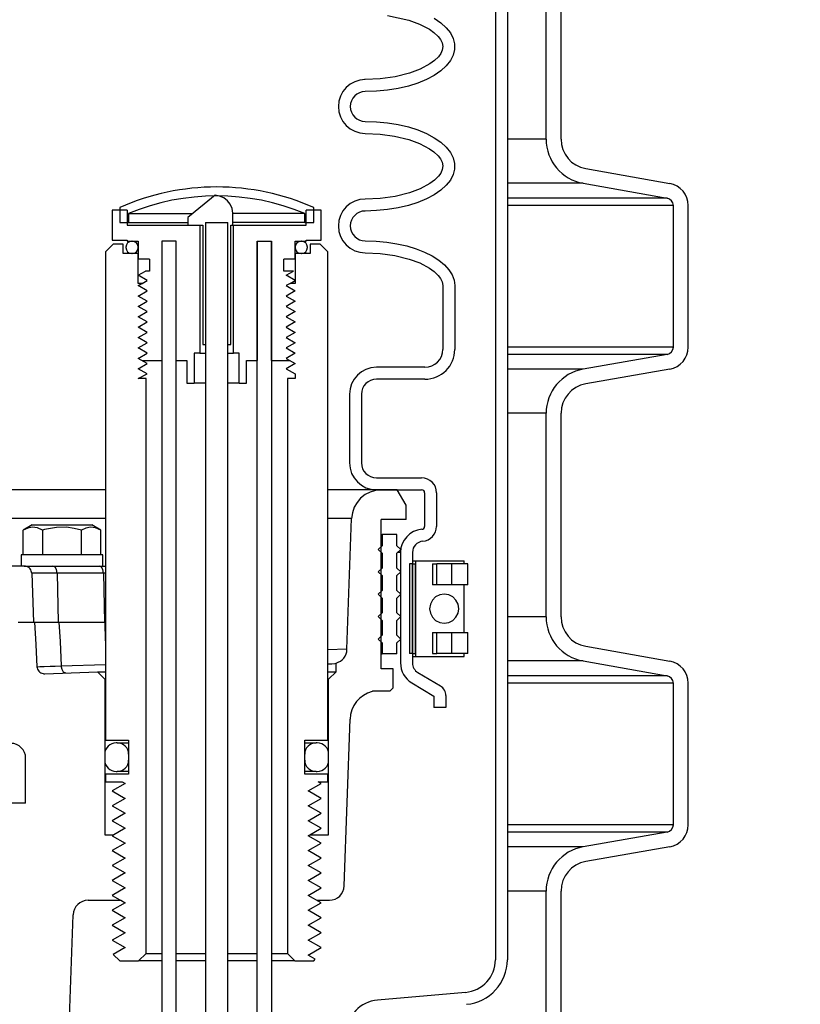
# Model space of a CAD drawing. Extents: x -285 to 5863, y 308 to 3178.
# Tile 359 of 622: x 1797.81 to 1804.34, y 969.51 to 977.75. Entities that reach past the tile are written whole.
import ezdxf

# ---------------------------------------------------------------- set-up
doc = ezdxf.new("R2010")
doc.units = 0
doc.header["$MEASUREMENT"] = 0
doc.header["$PDSIZE"] = 1
doc.layers.get('DEFPOINTS').update_dxf_attribs({"linetype": 'CONTINUOUS'})
doc.layers.add('DIM', color=3, linetype='CONTINUOUS')
doc.layers.add('SPILL-BUCKET', color=1, linetype='CONTINUOUS')
doc.styles.add('SIMPLEX', font='simplex')
doc.dimstyles.new('DIM64', dxfattribs={"dimscale": 64, "dimtxt": 0.09375, "dimasz": 0.09375, "dimexe": 0.0625, "dimexo": 0.0625, "dimgap": 0.046875, "dimtad": 1, "dimdec": 4, "dimzin": 3, "dimdsep": 46, "dimlunit": 4, "dimtxsty": 'SIMPLEX', "dimcen": 0, "dimclrd": 256, "dimclre": 256, "dimclrt": 256, "dimadec": 0, "dimazin": 0, "dimtfac": 1, "dimtdec": 4, "dimtmove": 0, "dimatfit": 3, "dimfxl": 1, "dimfrac": 2, "dimtolj": 1, "dimtzin": 0, "dimarcsym": 0})

# ---------------------------------------------------------------- blocks, each defined once
blk = doc.blocks.new('*D13')
at = {"layer": 'DEFPOINTS', "color": 0, "transparency": 16777216}
for p in [(1368.5472, 978.296), (2031.7725, 978.0147), (1368.5472, 700.5233)]:
    blk.add_point(p, dxfattribs=at)
at = {"layer": 'DIM', "lineweight": -2, "transparency": 16777216}
for p, q in [((1368.5472, 974.296), (1368.5472, 696.5233)), ((2031.7725, 974.0147), (2031.7725, 696.5233)), ((2025.7725, 700.5233), (1374.5472, 700.5233))]:
    blk.add_line(p, q, dxfattribs=at)
at = {"layer": 'DIM', "transparency": 16777216}
for points in [[(1374.5472, 701.5233), (1374.5472, 699.5233), (1368.5472, 700.5233)], [(2025.7725, 701.5233), (2025.7725, 699.5233), (2031.7725, 700.5233)]]:
    blk.add_solid(points, dxfattribs=at)
at = {"layer": 'DIM', "transparency": 16777216, "insert": (1700.1599, 708.0947), "char_height": 6, "attachment_point": 5, "style": 'SIMPLEX'}
blk.add_mtext('\\A1;55\'-3 1/4" (F.V. TANK SLAB)', dxfattribs=at)

msp = doc.modelspace()

# ---------------------------------------------------------------- linework, layer by layer
at = {"layer": 'SPILL-BUCKET', "color": 1, "linetype": 'Continuous'}
for p, q in [((1801.79171, 984.08254), (1801.79171, 969.88498)), ((1801.89164, 984.08254), (1801.89164, 969.88498)), ((1802.21579, 976.75085), (1802.21579, 978.45434)), ((1802.34071, 976.75085), (1802.34071, 978.45434)), ((1800.88724, 977.78678), (1801.0678, 977.74698)), ((1801.27929, 977.763), (1801.33462, 977.72493)), ((1801.0678, 977.74698), (1801.1557, 977.71453)), ((1801.1557, 977.71453), (1801.23863, 977.67062)), ((1801.33462, 977.72493), (1801.37996, 977.68369)), ((1801.37996, 977.68369), (1801.41461, 977.63993)), ((1801.23863, 977.67062), (1801.27695, 977.64314)), ((1801.27695, 977.64314), (1801.31122, 977.61082)), ((1801.31122, 977.61082), (1801.3307, 977.58568)), ((1801.41461, 977.63993), (1801.43801, 977.59435)), ((1801.43801, 977.59435), (1801.44981, 977.54766)), ((1801.3307, 977.58568), (1801.34513, 977.55746)), ((1801.34513, 977.55746), (1801.35131, 977.52692)), ((1801.35131, 977.52692), (1801.34688, 977.49615)), ((1801.44981, 977.54766), (1801.44981, 977.5006)), ((1801.31474, 977.44146), (1801.28098, 977.4084)), ((1801.33365, 977.46735), (1801.31474, 977.44146)), ((1801.34688, 977.49615), (1801.33365, 977.46735)), ((1801.43801, 977.45391), (1801.41461, 977.40833)), ((1801.44981, 977.5006), (1801.43801, 977.45391)), ((1801.24294, 977.38043), (1801.16021, 977.33566)), ((1801.28098, 977.4084), (1801.24294, 977.38043)), ((1801.37996, 977.36457), (1801.33462, 977.32333)), ((1801.41461, 977.40833), (1801.37996, 977.36457)), ((1800.95098, 977.27203), (1800.82716, 977.25475)), ((1801.07224, 977.30268), (1800.95098, 977.27203)), ((1801.16021, 977.33566), (1801.07224, 977.30268)), ((1801.27929, 977.28526), (1801.21486, 977.25096)), ((1801.33462, 977.32333), (1801.27929, 977.28526)), ((1800.7018, 977.24932), (1800.69582, 977.24932)), ((1800.82716, 977.25475), (1800.7018, 977.24932)), ((1801.06287, 977.19574), (1800.97771, 977.1757)), ((1801.14234, 977.22096), (1801.06287, 977.19574)), ((1801.21486, 977.25096), (1801.14234, 977.22096)), ((1800.79574, 977.15234), (1800.7018, 977.14939)), ((1800.88819, 977.16116), (1800.79574, 977.15234)), ((1800.97771, 977.1757), (1800.88819, 977.16116)), ((1800.7018, 976.89956), (1800.79574, 976.8966)), ((1800.79574, 976.8966), (1800.88819, 976.88779)), ((1800.88819, 976.88779), (1800.97771, 976.87324)), ((1800.97771, 976.87324), (1801.06287, 976.8532)), ((1801.06287, 976.8532), (1801.14234, 976.82799)), ((1800.7018, 976.79963), (1800.82593, 976.79434)), ((1800.82593, 976.79434), (1800.94801, 976.77751)), ((1800.94801, 976.77751), (1801.0678, 976.74766)), ((1801.14234, 976.82799), (1801.21486, 976.79799)), ((1801.21486, 976.79799), (1801.27929, 976.76369)), ((1801.0678, 976.74766), (1801.1557, 976.71522)), ((1801.1557, 976.71522), (1801.23863, 976.6713)), ((1801.27929, 976.76369), (1801.33462, 976.72561)), ((1801.33462, 976.72561), (1801.37996, 976.68437)), ((1801.37996, 976.68437), (1801.41461, 976.64062)), ((1801.23863, 976.6713), (1801.27695, 976.64383)), ((1801.27695, 976.64383), (1801.31122, 976.6115)), ((1801.31122, 976.6115), (1801.3307, 976.58637)), ((1801.41461, 976.64062), (1801.43801, 976.59504)), ((1801.3307, 976.58637), (1801.34513, 976.55814)), ((1801.34513, 976.55814), (1801.35131, 976.52761)), ((1801.35131, 976.52761), (1801.34688, 976.49684)), ((1801.43801, 976.59504), (1801.44981, 976.54835)), ((1801.44981, 976.54835), (1801.44981, 976.50129)), ((1801.31474, 976.44214), (1801.28098, 976.40908)), ((1801.33365, 976.46804), (1801.31474, 976.44214)), ((1801.34688, 976.49684), (1801.33365, 976.46804)), ((1801.43801, 976.4546), (1801.41461, 976.40901)), ((1801.44981, 976.50129), (1801.43801, 976.4546)), ((1802.54715, 976.50482), (1803.25077, 976.38075)), ((1801.24294, 976.38112), (1801.16021, 976.33635)), ((1801.28098, 976.40908), (1801.24294, 976.38112)), ((1801.37996, 976.36526), (1801.33462, 976.32402)), ((1801.41461, 976.40901), (1801.37996, 976.36526)), ((1802.52546, 976.3818), (1803.22908, 976.25773)), ((1799.44506, 976.28136), (1799.21733, 976.09476)), ((1799.48303, 976.27458), (1799.44506, 976.28136)), ((1799.51849, 976.25963), (1799.48303, 976.27458)), ((1800.95098, 976.27272), (1800.82716, 976.25543)), ((1801.07224, 976.30336), (1800.95098, 976.27272)), ((1801.16021, 976.33635), (1801.07224, 976.30336)), ((1801.27929, 976.28594), (1801.21486, 976.25164)), ((1801.33462, 976.32402), (1801.27929, 976.28594)), ((1799.54903, 976.23654), (1799.51849, 976.25963)), ((1799.57242, 976.20605), (1799.54903, 976.23654)), ((1799.58727, 976.17049), (1799.57242, 976.20605)), ((1800.82716, 976.25543), (1800.7018, 976.25)), ((1801.06287, 976.19642), (1800.97771, 976.17639)), ((1801.14234, 976.22164), (1801.06287, 976.19642)), ((1801.21486, 976.25164), (1801.14234, 976.22164)), ((1803.28069, 975.0117), (1803.28069, 976.19623)), ((1803.40561, 975.0117), (1803.40561, 976.19623)), ((1798.70881, 976.15722), (1798.5839, 976.15722)), ((1798.5839, 976.15722), (1798.5839, 975.90739)), ((1798.70881, 976.15722), (1798.70881, 976.0323)), ((1799.59247, 976.13223), (1799.58727, 976.17049)), ((1799.59247, 976.0323), (1799.59247, 976.13223)), ((1800.3327, 976.15722), (1800.20779, 976.15722)), ((1800.20779, 976.0323), (1800.20779, 976.15722)), ((1800.3327, 975.90739), (1800.3327, 976.15722)), ((1800.79574, 976.15303), (1800.7018, 976.15007)), ((1800.88819, 976.16184), (1800.79574, 976.15303)), ((1800.97771, 976.17639), (1800.88819, 976.16184)), ((1798.70881, 976.0323), (1799.31775, 976.0323)), ((1799.21733, 976.09476), (1799.21733, 976.0323)), ((1799.21733, 976.0323), (1799.34119, 976.0323)), ((1799.31775, 976.0323), (1799.31775, 974.96054)), ((1799.34119, 976.0323), (1799.34119, 975.03299)), ((1799.36523, 976.05443), (1799.36523, 975.03299)), ((1799.5526, 975.03299), (1799.5526, 976.05443)), ((1799.57541, 976.0323), (1799.59247, 976.0323)), ((1799.57541, 975.03299), (1799.57541, 976.0323)), ((1799.59886, 974.96054), (1799.59886, 976.0323)), ((1799.59886, 976.0323), (1800.20779, 976.0323)), ((1798.5839, 975.90739), (1798.70881, 975.90739)), ((1798.70881, 975.90739), (1798.70881, 975.8974)), ((1798.70881, 975.8974), (1798.80125, 975.8974)), ((1798.80125, 975.8974), (1798.80125, 975.7475)), ((1798.99862, 975.8974), (1798.99862, 974.89808)), ((1799.11854, 975.8974), (1798.99862, 975.8974)), ((1799.11854, 975.8974), (1798.99862, 975.8974)), ((1798.99862, 975.8974), (1798.99862, 964.59012)), ((1799.11854, 964.59012), (1799.11854, 975.8974)), ((1799.11854, 974.89808), (1799.11854, 975.8974)), ((1799.79807, 964.59012), (1799.79807, 975.8974)), ((1799.79807, 975.8974), (1799.79807, 974.89808)), ((1799.79807, 975.8974), (1799.91799, 975.8974)), ((1799.91799, 975.8974), (1799.91799, 964.59012)), ((1799.91799, 974.89808), (1799.91799, 975.8974)), ((1800.11535, 975.7475), (1800.11535, 975.8974)), ((1800.11535, 975.8974), (1800.20779, 975.8974)), ((1800.20779, 975.90739), (1800.3327, 975.90739)), ((1800.20779, 975.8974), (1800.20779, 975.90739)), ((1800.7018, 975.90024), (1800.79214, 975.89751)), ((1800.79214, 975.89751), (1800.88117, 975.88935)), ((1800.88117, 975.88935), (1800.96757, 975.87589)), ((1800.96757, 975.87589), (1801.05011, 975.85732)), ((1800.7018, 975.80031), (1800.82637, 975.79499)), ((1800.82637, 975.79499), (1800.9489, 975.77803)), ((1800.9489, 975.77803), (1801.0691, 975.74794)), ((1801.05011, 975.85732), (1801.12756, 975.83391)), ((1801.12756, 975.83391), (1801.19881, 975.806)), ((1801.19881, 975.806), (1801.2628, 975.774)), ((1798.89619, 975.7475), (1798.80125, 975.7475)), ((1798.89619, 975.7475), (1798.89619, 975.64757)), ((1800.02042, 975.64757), (1800.02042, 975.7475)), ((1800.11535, 975.7475), (1800.02042, 975.7475)), ((1801.0691, 975.74794), (1801.15745, 975.71512)), ((1801.15745, 975.71512), (1801.2408, 975.67059)), ((1801.2628, 975.774), (1801.31862, 975.73838)), ((1801.31862, 975.73838), (1801.36544, 975.69965)), ((1801.36544, 975.69965), (1801.40259, 975.65838)), ((1798.80125, 975.61259), (1798.86183, 975.64757)), ((1798.87654, 975.56912), (1798.80125, 975.61259)), ((1798.89619, 975.64757), (1798.86183, 975.64757)), ((1800.10064, 975.64757), (1800.02042, 975.64757)), ((1800.04006, 975.61259), (1800.10064, 975.64757)), ((1800.11535, 975.56912), (1800.04006, 975.61259)), ((1801.2408, 975.67059), (1801.27881, 975.64304)), ((1801.27881, 975.64304), (1801.31266, 975.61057)), ((1801.40259, 975.65838), (1801.42951, 975.61518)), ((1801.42951, 975.61518), (1801.44583, 975.57067)), ((1798.83414, 975.54463), (1798.87654, 975.56912)), ((1800.07295, 975.54463), (1800.11535, 975.56912)), ((1801.31266, 975.61057), (1801.33196, 975.58516)), ((1801.33196, 975.58516), (1801.34596, 975.55663)), ((1801.34596, 975.55663), (1801.35136, 975.5255)), ((1801.44583, 975.57067), (1801.45129, 975.5255)), ((1801.35136, 975.5255), (1801.35136, 974.99219)), ((1801.45129, 975.5255), (1801.45129, 974.99219)), ((1799.27093, 974.96054), (1799.27093, 974.71071)), ((1799.31775, 974.96054), (1799.27093, 974.96054)), ((1799.31775, 974.96054), (1799.33016, 974.96054)), ((1799.33016, 974.96054), (1799.36519, 974.96054)), ((1799.34119, 975.03299), (1799.36523, 975.03299)), ((1799.5526, 975.03299), (1799.57541, 975.03299)), ((1799.55267, 974.96054), (1799.58679, 974.96054)), ((1799.58679, 974.96054), (1799.59886, 974.96054)), ((1799.64567, 974.96054), (1799.59886, 974.96054)), ((1799.64567, 974.71071), (1799.64567, 974.96054)), ((1798.83414, 974.89808), (1798.99862, 974.89808)), ((1799.11854, 974.89808), (1799.20847, 974.89808)), ((1799.20847, 974.89808), (1799.20847, 974.71071)), ((1799.70813, 974.89808), (1799.79807, 974.89808)), ((1799.70813, 974.71071), (1799.70813, 974.89808)), ((1799.91799, 974.89808), (1800.07294, 974.89808)), ((1803.22908, 974.95019), (1802.52546, 974.82612)), ((1801.20146, 974.84229), (1800.79489, 974.84229)), ((1803.25077, 974.82717), (1802.54715, 974.70311)), ((1799.20847, 974.71071), (1799.27093, 974.71071)), ((1799.27736, 974.71071), (1799.27093, 974.71071)), ((1799.29621, 974.71071), (1799.27736, 974.71071)), ((1799.32618, 974.71071), (1799.29621, 974.71071)), ((1799.36523, 974.71071), (1799.32618, 974.71071)), ((1799.59118, 974.71071), (1799.55262, 974.71071)), ((1799.62075, 974.71071), (1799.59118, 974.71071)), ((1799.63934, 974.71071), (1799.62075, 974.71071)), ((1799.64567, 974.71071), (1799.63934, 974.71071)), ((1799.64567, 974.71071), (1799.70813, 974.71071)), ((1801.20146, 974.74236), (1800.79489, 974.74236)), ((1800.57004, 974.61744), (1800.57004, 974.04209)), ((1800.66997, 974.61744), (1800.66997, 974.04209)), ((1802.21579, 972.75358), (1802.21579, 974.45707)), ((1802.34071, 972.75358), (1802.34071, 974.45707)), ((1800.79489, 973.91717), (1801.174, 973.91717)), ((1800.79489, 973.81724), (1801.174, 973.81724)), ((1801.19899, 973.79226), (1801.19899, 973.5112)), ((1801.29892, 973.79226), (1801.29892, 973.5112)), ((1800.99725, 973.29325), (1800.99725, 972.36842)), ((1801.09718, 973.29325), (1801.09718, 972.36842)), ((1801.09718, 973.1971), (1801.0722, 973.1971)), ((1801.0722, 973.1971), (1801.0722, 972.44761)), ((1801.09718, 973.22208), (1801.10991, 973.22208)), ((1801.09718, 973.1971), (1801.09718, 972.44761)), ((1801.09718, 972.44761), (1801.09718, 973.1971)), ((1801.09718, 973.1971), (1801.12217, 973.1971)), ((1801.10991, 973.22208), (1801.123, 973.22208)), ((1801.12258, 973.1971), (1801.12217, 973.1971)), ((1801.12217, 972.44761), (1801.12217, 973.1971)), ((1801.12302, 973.1971), (1801.12258, 973.1971)), ((1801.12301, 973.22208), (1801.12301, 972.42263)), ((1801.12301, 973.22208), (1801.12891, 973.22208)), ((1801.12891, 973.22208), (1801.14626, 973.22208)), ((1801.14626, 973.22208), (1801.17406, 973.22208)), ((1801.17406, 973.22208), (1801.21069, 973.22208)), ((1801.21069, 973.22208), (1801.25402, 973.22208)), ((1801.25402, 973.22208), (1801.30153, 973.22208)), ((1801.26443, 973.1971), (1801.3008, 973.1971)), ((1801.26443, 973.1971), (1801.26443, 973.02222)), ((1801.3008, 973.02222), (1801.3008, 973.1971)), ((1801.35867, 973.1971), (1801.3008, 973.1971)), ((1801.30153, 973.22208), (1801.35047, 973.22208)), ((1801.35047, 973.22208), (1801.39798, 973.22208)), ((1801.42264, 973.1971), (1801.35867, 973.1971)), ((1801.39798, 973.22208), (1801.44131, 973.22208)), ((1801.46907, 973.1971), (1801.42264, 973.1971)), ((1801.42264, 973.1971), (1801.42264, 973.02222)), ((1801.44131, 973.22208), (1801.47794, 973.22208)), ((1801.50798, 973.1971), (1801.46907, 973.1971)), ((1801.47794, 973.22208), (1801.50573, 973.22208)), ((1801.50573, 973.22208), (1801.52309, 973.22208)), ((1801.53733, 973.1971), (1801.50798, 973.1971)), ((1801.52309, 973.22208), (1801.52899, 973.22208)), ((1801.53483, 973.1971), (1801.52898, 973.1971)), ((1801.52899, 973.1971), (1801.52899, 973.22208)), ((1801.53679, 973.1971), (1801.53483, 973.1971)), ((1801.55558, 973.1971), (1801.53733, 973.1971)), ((1801.56178, 973.1971), (1801.55558, 973.1971)), ((1801.56178, 973.02222), (1801.56178, 973.1971)), ((1801.12259, 973.02222), (1801.12217, 973.02222)), ((1801.12302, 973.02222), (1801.12259, 973.02222)), ((1801.3008, 973.02222), (1801.26443, 973.02222)), ((1801.35868, 973.02222), (1801.3008, 973.02222)), ((1801.42264, 973.02222), (1801.35868, 973.02222)), ((1801.46907, 973.02222), (1801.42264, 973.02222)), ((1801.50798, 973.02222), (1801.46907, 973.02222)), ((1801.53733, 973.02222), (1801.50798, 973.02222)), ((1801.53483, 973.02222), (1801.52899, 973.02222)), ((1801.52899, 972.62249), (1801.52899, 973.02221)), ((1801.53679, 973.02222), (1801.53483, 973.02222)), ((1801.55558, 973.02222), (1801.53733, 973.02222)), ((1801.56178, 973.02222), (1801.55558, 973.02222)), ((1801.12225, 972.91407), (1801.123, 972.91498)), ((1801.12217, 972.62249), (1801.12259, 972.62249)), ((1801.12259, 972.62249), (1801.12302, 972.62249)), ((1801.26443, 972.62249), (1801.26443, 972.44761)), ((1801.26443, 972.62249), (1801.3008, 972.62249)), ((1801.3008, 972.44761), (1801.3008, 972.62249)), ((1801.3008, 972.62249), (1801.35868, 972.62249)), ((1801.35868, 972.62249), (1801.42264, 972.62249)), ((1801.42264, 972.62249), (1801.42264, 972.44761)), ((1801.42264, 972.62249), (1801.46907, 972.62249)), ((1801.46907, 972.62249), (1801.50798, 972.62249)), ((1801.50798, 972.62249), (1801.53733, 972.62249)), ((1801.52899, 972.62249), (1801.53483, 972.62249)), ((1801.53483, 972.62249), (1801.53679, 972.62249)), ((1801.53733, 972.62249), (1801.55558, 972.62249)), ((1801.55558, 972.62249), (1801.56178, 972.62249)), ((1801.56178, 972.44761), (1801.56178, 972.62249)), ((1802.54715, 972.50755), (1803.25077, 972.38348)), ((1801.09718, 972.44761), (1801.0722, 972.44761)), ((1801.09718, 972.44761), (1801.12217, 972.44761)), ((1801.09718, 972.42263), (1801.10991, 972.42263)), ((1801.10991, 972.42263), (1801.123, 972.42263)), ((1801.12258, 972.44761), (1801.12217, 972.44761)), ((1801.12302, 972.44761), (1801.12258, 972.44761)), ((1801.12301, 972.42263), (1801.12891, 972.42263)), ((1801.12891, 972.42263), (1801.14626, 972.42263)), ((1801.14626, 972.42263), (1801.17406, 972.42263)), ((1801.17406, 972.42263), (1801.21069, 972.42263)), ((1801.21069, 972.42263), (1801.25402, 972.42263)), ((1801.25402, 972.42263), (1801.30153, 972.42263)), ((1801.26443, 972.44761), (1801.3008, 972.44761)), ((1801.35867, 972.44761), (1801.3008, 972.44761)), ((1801.30153, 972.42263), (1801.35047, 972.42263)), ((1801.35047, 972.42263), (1801.39798, 972.42263)), ((1801.42264, 972.44761), (1801.35867, 972.44761)), ((1801.39798, 972.42263), (1801.44131, 972.42263)), ((1801.46907, 972.44761), (1801.42264, 972.44761)), ((1801.44131, 972.42263), (1801.47794, 972.42263)), ((1801.50798, 972.44761), (1801.46907, 972.44761)), ((1801.47794, 972.42263), (1801.50573, 972.42263)), ((1801.50573, 972.42263), (1801.52309, 972.42263)), ((1801.53733, 972.44761), (1801.50798, 972.44761)), ((1801.52309, 972.42263), (1801.52899, 972.42263)), ((1801.53483, 972.44761), (1801.52898, 972.44761)), ((1801.52899, 972.42263), (1801.52899, 972.44761)), ((1801.53679, 972.44761), (1801.53483, 972.44761)), ((1801.55558, 972.44761), (1801.53733, 972.44761)), ((1801.56178, 972.44761), (1801.55558, 972.44761)), ((1802.52546, 972.38453), (1803.22908, 972.26047)), ((1801.14288, 972.28796), (1801.3313, 972.17556)), ((1801.09168, 972.20214), (1801.27706, 972.09156)), ((1803.28069, 971.01443), (1803.28069, 972.19896)), ((1803.40561, 971.01443), (1803.40561, 972.19896)), ((1801.27706, 972.09156), (1801.27706, 971.9948)), ((1801.37699, 972.0951), (1801.37699, 971.9948)), ((1801.37699, 971.9948), (1801.27706, 971.9948)), ((1800.1953, 971.69926), (1800.25438, 971.69926)), ((1800.25438, 971.69926), (1800.28122, 971.69926)), ((1800.25436, 971.45943), (1800.1953, 971.45943)), ((1800.28122, 971.45943), (1800.25436, 971.45943)), ((1798.52144, 970.93038), (1798.59703, 970.93038)), ((1800.23766, 970.93038), (1800.39516, 970.93038)), ((1803.22908, 970.95292), (1802.52546, 970.82886)), ((1803.25077, 970.82991), (1802.54715, 970.70584)), ((1802.21579, 969.25598), (1802.21579, 970.45981)), ((1802.34071, 969.25598), (1802.34071, 970.45981)), ((1798.38213, 970.38209), (1798.65135, 970.38209)), ((1798.655, 970.38209), (1798.69208, 970.36068)), ((1798.14372, 967.00939), (1798.25729, 970.26153)), ((1801.54085, 969.61121), (1800.80482, 969.54682))]:
    msp.add_line(p, q, dxfattribs=at)
at = {"layer": 'SPILL-BUCKET', "color": 7}
for p, q in [((1802.21579, 976.75085), (1801.89164, 976.75085)), ((1802.52546, 976.3818), (1801.89164, 976.3818)), ((1803.22908, 976.25774), (1801.89164, 976.25774)), ((1803.28069, 976.19623), (1801.89164, 976.19623)), ((1798.72131, 976.12939), (1799.25959, 976.12939)), ((1800.1953, 976.12939), (1799.59247, 976.12939)), ((1798.72131, 976.05444), (1799.21733, 976.05444)), ((1800.1953, 976.05444), (1799.59247, 976.05444)), ((1803.28069, 975.0117), (1801.89164, 975.0117)), ((1803.22908, 974.95019), (1801.89164, 974.95019)), ((1802.52546, 974.82612), (1801.89164, 974.82612)), ((1802.21579, 974.45707), (1801.89164, 974.45707)), ((1800.837, 973.81724), (1800.38767, 973.81724)), ((1800.58732, 973.57613), (1800.38767, 973.57613)), ((1797.92934, 973.11856), (1797.90978, 973.11856)), ((1797.9615, 973.11856), (1797.92934, 973.11856)), ((1798.00544, 973.11856), (1797.9615, 973.11856)), ((1798.06003, 973.11856), (1798.00544, 973.11856)), ((1798.12387, 973.11856), (1798.06003, 973.11856)), ((1798.51138, 973.11856), (1798.12387, 973.11856)), ((1798.52022, 973.11856), (1798.51138, 973.11856)), ((1798.52895, 973.11856), (1798.52022, 973.11856)), ((1802.21579, 972.75358), (1801.89164, 972.75358)), ((1800.54913, 972.48242), (1800.38767, 972.47691)), ((1797.95397, 972.33666), (1797.95544, 972.32639)), ((1797.9542, 972.33667), (1797.95445, 972.33667)), ((1797.95445, 972.33667), (1797.97805, 972.33726)), ((1797.97805, 972.33726), (1798.01404, 972.33833)), ((1798.01404, 972.33833), (1798.06346, 972.33992)), ((1798.06346, 972.33992), (1798.10733, 972.34139)), ((1798.10733, 972.34139), (1798.15746, 972.3431)), ((1798.15746, 972.3431), (1798.52893, 972.35607)), ((1802.52546, 972.38453), (1801.89164, 972.38453)), ((1803.22908, 972.26047), (1801.89164, 972.26047)), ((1803.28069, 972.19896), (1801.89164, 972.19896)), ((1803.28069, 971.01443), (1801.89164, 971.01443)), ((1803.22908, 970.95292), (1801.89164, 970.95292)), ((1802.52546, 970.82886), (1801.89164, 970.82886)), ((1802.21579, 970.45981), (1801.89164, 970.45981))]:
    msp.add_line(p, q, dxfattribs=at)
at = {"layer": 'SPILL-BUCKET', "color": 7, "linetype": 'Continuous'}
for p, q in [((1798.64636, 976.17875), (1798.64636, 976.05444)), ((1798.72131, 976.12939), (1798.72131, 976.05444)), ((1800.1953, 976.05444), (1800.1953, 976.12939)), ((1800.27025, 976.05444), (1800.27025, 976.17875)), ((1798.64636, 976.05444), (1798.72131, 976.05444)), ((1800.1953, 976.05444), (1800.27025, 976.05444)), ((1798.52593, 973.81724), (1797.36127, 973.81724)), ((1798.52593, 973.57613), (1797.36127, 973.57613)), ((1800.83388, 973.4425), (1800.84024, 973.4425)), ((1800.84024, 973.4425), (1800.84236, 973.4425)), ((1800.96727, 973.4425), (1800.84236, 973.4425)), ((1800.84236, 973.4425), (1800.84236, 973.34881)), ((1800.96727, 973.34881), (1800.96727, 973.4425)), ((1800.84236, 973.34881), (1800.81113, 973.31758)), ((1800.81113, 973.31758), (1800.84236, 973.28635)), ((1800.83388, 973.34881), (1800.84024, 973.34881)), ((1800.84024, 973.34881), (1800.84236, 973.34881)), ((1800.9985, 973.31758), (1800.96727, 973.34881)), ((1800.96727, 973.28635), (1800.9985, 973.31758)), ((1800.83388, 973.28635), (1800.84024, 973.28635)), ((1800.84024, 973.28635), (1800.84236, 973.28635)), ((1800.84236, 973.28635), (1800.84236, 973.16144)), ((1800.96727, 973.16144), (1800.96727, 973.28635)), ((1800.99147, 973.29325), (1800.97414, 973.29325)), ((1800.99725, 973.29325), (1800.99147, 973.29325)), ((1800.84236, 973.16144), (1800.81113, 973.13021)), ((1800.83388, 973.16144), (1800.84024, 973.16144)), ((1800.84024, 973.16144), (1800.84236, 973.16144)), ((1800.9985, 973.13021), (1800.96727, 973.16144)), ((1800.81113, 973.13021), (1800.84236, 973.09898)), ((1800.83388, 973.09898), (1800.84024, 973.09898)), ((1800.84024, 973.09898), (1800.84236, 973.09898)), ((1800.84236, 973.09898), (1800.84236, 972.97407)), ((1800.96727, 973.09898), (1800.9985, 973.13021)), ((1800.96727, 972.97407), (1800.96727, 973.09898)), ((1800.84236, 972.97407), (1800.81113, 972.94284)), ((1800.81113, 972.94284), (1800.84236, 972.91161)), ((1800.83388, 972.97407), (1800.84024, 972.97407)), ((1800.83388, 972.91161), (1800.84024, 972.91161)), ((1800.84024, 972.97407), (1800.84236, 972.97407)), ((1800.84024, 972.91161), (1800.84236, 972.91161)), ((1800.84236, 972.91161), (1800.84236, 972.7867)), ((1800.9985, 972.94284), (1800.96727, 972.97407)), ((1800.96727, 972.91161), (1800.9985, 972.94284)), ((1800.96727, 972.7867), (1800.96727, 972.91161)), ((1801.29113, 972.92014), (1801.26415, 972.8934)), ((1801.32512, 972.93731), (1801.29113, 972.92014)), ((1801.3628, 972.94322), (1801.32512, 972.93731)), ((1801.40048, 972.93731), (1801.3628, 972.94322)), ((1801.43447, 972.92014), (1801.40048, 972.93731)), ((1801.46144, 972.8934), (1801.43447, 972.92014)), ((1801.24683, 972.8597), (1801.24086, 972.82235)), ((1801.24086, 972.82235), (1801.24683, 972.785)), ((1801.26415, 972.8934), (1801.24683, 972.8597)), ((1801.47876, 972.8597), (1801.46144, 972.8934)), ((1801.48473, 972.82235), (1801.47876, 972.8597)), ((1801.47876, 972.785), (1801.48473, 972.82235)), ((1800.84236, 972.7867), (1800.81113, 972.75547)), ((1800.81113, 972.75547), (1800.84236, 972.72424)), ((1800.83388, 972.7867), (1800.84024, 972.7867)), ((1800.84024, 972.7867), (1800.84236, 972.7867)), ((1800.9985, 972.75547), (1800.96727, 972.7867)), ((1800.96727, 972.72424), (1800.9985, 972.75547)), ((1801.24683, 972.785), (1801.26415, 972.75131)), ((1801.26415, 972.75131), (1801.29113, 972.72457)), ((1801.43447, 972.72457), (1801.46144, 972.75131)), ((1801.46144, 972.75131), (1801.47876, 972.785)), ((1800.83388, 972.72424), (1800.84024, 972.72424)), ((1800.84024, 972.72424), (1800.84236, 972.72424)), ((1800.84236, 972.72424), (1800.84236, 972.59932)), ((1800.96727, 972.59932), (1800.96727, 972.72424)), ((1801.29113, 972.72457), (1801.32512, 972.7074)), ((1801.32512, 972.7074), (1801.3628, 972.70148)), ((1801.33934, 972.70139), (1801.33968, 972.70156)), ((1801.3628, 972.70148), (1801.40048, 972.7074)), ((1801.40048, 972.7074), (1801.43447, 972.72457)), ((1800.84236, 972.59932), (1800.81113, 972.56809)), ((1800.81113, 972.56809), (1800.84236, 972.53687)), ((1800.83388, 972.59932), (1800.84024, 972.59932)), ((1800.84024, 972.59932), (1800.84236, 972.59932)), ((1800.9985, 972.56809), (1800.96727, 972.59932)), ((1800.96727, 972.53687), (1800.9985, 972.56809)), ((1800.83388, 972.53687), (1800.84024, 972.53687)), ((1800.84024, 972.53687), (1800.84236, 972.53687)), ((1800.84236, 972.53687), (1800.84236, 972.44318)), ((1800.96727, 972.44318), (1800.96727, 972.53687)), ((1800.83388, 972.44318), (1800.84024, 972.44318)), ((1800.84024, 972.44318), (1800.84236, 972.44318)), ((1800.96727, 972.44318), (1800.84236, 972.44318)), ((1800.3877, 972.29476), (1800.42634, 972.29476)), ((1800.42634, 972.29476), (1800.44977, 972.29476)), ((1800.44977, 972.29476), (1800.45762, 972.29476)), ((1798.62637, 971.69926), (1798.61638, 971.69926)), ((1798.62637, 971.69926), (1798.63539, 971.69926)), ((1800.28122, 971.69926), (1800.29023, 971.69926)), ((1800.30023, 971.69926), (1800.29023, 971.69926)), ((1798.52144, 971.60433), (1798.52144, 971.55436)), ((1798.72131, 971.60433), (1798.72131, 971.55436)), ((1800.1953, 971.55436), (1800.1953, 971.60433)), ((1800.39516, 971.55436), (1800.39516, 971.60433)), ((1798.61638, 971.45943), (1798.62637, 971.45943)), ((1798.63538, 971.45943), (1798.62637, 971.45943)), ((1800.29023, 971.45943), (1800.28122, 971.45943)), ((1800.29023, 971.45943), (1800.30023, 971.45943))]:
    msp.add_line(p, q, dxfattribs=at)
at = {"layer": 'SPILL-BUCKET', "color": 8, "linetype": 'Continuous'}
for p, q in [((1799.36523, 976.05443), (1799.36462, 967.81007)), ((1799.36523, 976.05443), (1799.5526, 976.05443)), ((1799.36523, 976.05443), (1799.5526, 976.05443)), ((1799.5526, 967.81007), (1799.5526, 976.05443)), ((1798.86671, 969.93797), (1798.99862, 969.93797)), ((1799.11854, 969.93797), (1799.36524, 969.93797)), ((1799.55263, 969.93797), (1799.79807, 969.93797)), ((1799.91799, 969.93797), (1800.0499, 969.93797)), ((1798.99862, 969.87551), (1798.80425, 969.87551)), ((1799.36519, 969.87551), (1799.11854, 969.87551)), ((1799.79807, 969.87551), (1799.55256, 969.87551)), ((1800.11235, 969.87551), (1799.91799, 969.87551))]:
    msp.add_line(p, q, dxfattribs=at)
at = {"layer": 'SPILL-BUCKET', "color": 3, "linetype": 'Continuous'}
for p, q in [((1800.16782, 975.8974), (1800.16582, 975.8974)), ((1798.69832, 975.84693), (1798.69832, 975.84493)), ((1798.74879, 975.79446), (1798.75079, 975.79446)), ((1798.80125, 975.84693), (1798.80125, 975.84493)), ((1800.11535, 975.84493), (1800.11535, 975.84693)), ((1800.16582, 975.79446), (1800.16782, 975.79446)), ((1800.21828, 975.84493), (1800.21828, 975.84693))]:
    msp.add_line(p, q, dxfattribs=at)
at = {"layer": 'SPILL-BUCKET', "linetype": 'Continuous'}
for p, q in [((1798.52874, 973.81724), (1798.52874, 972.10005)), ((1800.96977, 973.81724), (1800.837, 973.81724)), ((1801.04472, 973.68742), (1800.96977, 973.81724)), ((1801.04472, 973.56741), (1801.04472, 973.68742)), ((1800.54913, 972.48242), (1800.58732, 973.57613)), ((1800.83386, 972.31827), (1800.83386, 973.56741)), ((1801.04472, 973.56741), (1800.83386, 973.56741)), ((1797.91336, 973.5226), (1797.83865, 973.47947)), ((1797.87627, 973.49697), (1797.83865, 973.47947)), ((1797.83865, 973.27277), (1797.83865, 973.47947)), ((1797.91402, 973.50444), (1797.87627, 973.49697)), ((1797.91336, 973.5226), (1798.41302, 973.5226)), ((1797.95842, 973.49855), (1797.91402, 973.50444)), ((1798.00092, 973.47947), (1797.95842, 973.49855)), ((1798.01791, 973.48418), (1798.00092, 973.47947)), ((1798.00092, 973.47947), (1798.00092, 973.27277)), ((1798.03498, 973.48849), (1798.01791, 973.48418)), ((1798.11889, 973.50257), (1798.03498, 973.48849)), ((1798.20173, 973.50306), (1798.11889, 973.50257)), ((1798.26449, 973.49436), (1798.20173, 973.50306)), ((1798.32546, 973.47947), (1798.26449, 973.49436)), ((1798.36308, 973.49697), (1798.32546, 973.47947)), ((1798.32546, 973.27277), (1798.32546, 973.47947)), ((1798.40082, 973.50444), (1798.36308, 973.49697)), ((1798.44523, 973.49855), (1798.40082, 973.50444)), ((1798.48773, 973.47947), (1798.41302, 973.5226)), ((1798.48773, 973.47947), (1798.44523, 973.49855)), ((1798.48773, 973.27277), (1798.48773, 973.47947)), ((1797.82192, 973.27277), (1797.82192, 973.17884)), ((1798.50446, 973.27277), (1797.82192, 973.27277)), ((1798.50446, 973.17884), (1798.50446, 973.27277)), ((1797.84666, 973.17884), (1797.55587, 973.17884)), ((1797.84702, 973.17884), (1797.84666, 973.17884)), ((1797.84666, 973.17884), (1797.86762, 973.17884)), ((1797.84739, 973.17883), (1797.84702, 973.17884)), ((1797.85807, 973.1778), (1797.84739, 973.17883)), ((1797.86843, 973.175), (1797.85807, 973.1778)), ((1797.86762, 973.17884), (1797.90338, 973.17884)), ((1797.87447, 973.17245), (1797.86843, 973.175)), ((1797.88021, 973.16929), (1797.87447, 973.17245)), ((1797.88863, 973.16303), (1797.88021, 973.16929)), ((1797.8959, 973.15547), (1797.88863, 973.16303)), ((1797.90176, 973.14687), (1797.8959, 973.15547)), ((1797.90612, 973.13742), (1797.90176, 973.14687)), ((1797.90338, 973.17884), (1797.95298, 973.17884)), ((1797.95298, 973.17884), (1798.0151, 973.17884)), ((1798.0151, 973.17884), (1798.08806, 973.17884)), ((1798.10561, 973.17083), (1798.08806, 973.17884)), ((1798.08806, 973.17884), (1798.47558, 973.17884)), ((1798.11866, 973.14886), (1798.10561, 973.17083)), ((1798.12387, 973.11856), (1798.11866, 973.14886)), ((1798.47558, 973.17884), (1798.50293, 973.17884)), ((1798.49313, 973.17083), (1798.47558, 973.17884)), ((1798.50617, 973.14886), (1798.49313, 973.17083)), ((1798.50293, 973.17884), (1798.52894, 973.17884)), ((1798.51138, 973.11856), (1798.50617, 973.14886)), ((1797.90868, 973.12813), (1797.90612, 973.13742)), ((1797.90978, 973.11856), (1797.90868, 973.12813)), ((1797.90978, 973.11856), (1797.92421, 972.71041)), ((1798.12387, 973.11856), (1798.13204, 972.71041)), ((1798.51138, 973.11856), (1798.51955, 972.71041)), ((1797.79694, 972.71041), (1798.51955, 972.71041)), ((1797.93277, 972.71041), (1797.94334, 972.52354)), ((1798.13848, 972.71041), (1798.14692, 972.54723)), ((1798.52894, 972.5543), (1798.52425, 972.71041)), ((1797.94334, 972.52354), (1797.95397, 972.33666)), ((1798.14692, 972.54723), (1798.15746, 972.3431)), ((1797.95544, 972.32639), (1797.95861, 972.3165)), ((1798.1637, 972.31293), (1798.15746, 972.3431)), ((1800.38767, 972.36051), (1800.422, 972.3617)), ((1800.422, 972.3617), (1800.44846, 972.36452)), ((1800.44846, 972.36452), (1800.45756, 972.36638)), ((1800.45762, 972.29476), (1800.45762, 972.36639)), ((1800.93542, 972.31827), (1800.83386, 972.31827)), ((1800.93542, 972.15997), (1800.93542, 972.31827)), ((1797.95861, 972.3165), (1797.9634, 972.30729)), ((1797.9634, 972.30729), (1797.96965, 972.299)), ((1797.96965, 972.299), (1797.97725, 972.29182)), ((1797.97725, 972.29182), (1797.98593, 972.28598)), ((1797.98593, 972.28598), (1797.99562, 972.28158)), ((1797.99562, 972.28158), (1798.0059, 972.27882)), ((1798.0059, 972.27882), (1798.01283, 972.27795)), ((1798.01283, 972.27795), (1798.01981, 972.27782)), ((1798.01981, 972.27782), (1798.46054, 972.29321)), ((1798.17754, 972.29137), (1798.1637, 972.31293)), ((1798.19542, 972.28395), (1798.17754, 972.29137)), ((1798.46054, 972.29321), (1798.46552, 972.29338)), ((1798.52144, 972.23231), (1798.46054, 972.29321)), ((1798.46552, 972.29338), (1798.48041, 972.2939)), ((1798.48041, 972.2939), (1798.50508, 972.29476)), ((1798.50508, 972.29476), (1798.52894, 972.2956)), ((1798.50508, 972.29476), (1798.51641, 972.29476)), ((1798.51641, 972.29476), (1798.52896, 972.29476)), ((1800.45762, 972.29476), (1800.39516, 972.23231)), ((1798.52332, 972.23231), (1798.52144, 972.23231)), ((1798.52144, 972.23231), (1798.52144, 970.93038)), ((1798.52893, 972.23231), (1798.52332, 972.23231)), ((1800.39329, 972.23231), (1800.38766, 972.23231)), ((1800.39516, 972.23231), (1800.39329, 972.23231)), ((1800.39516, 970.93038), (1800.39516, 972.23231)), ((1800.90635, 972.13089), (1800.93542, 972.15997)), ((1800.90635, 972.13089), (1800.76366, 972.13089)), ((1800.55049, 971.19995), (1800.57484, 971.89726)), ((1798.63539, 971.69926), (1798.66224, 971.69926)), ((1798.66224, 971.69926), (1798.72131, 971.69926)), ((1797.85939, 971.19569), (1797.85939, 971.57044)), ((1798.66223, 971.45943), (1798.63538, 971.45943)), ((1798.72131, 971.45943), (1798.66223, 971.45943)), ((1797.85939, 971.19569), (1797.59395, 971.19569)), ((1800.52614, 970.50264), (1800.55049, 971.19995)), ((1800.29562, 970.38209), (1800.4013, 970.38209))]:
    msp.add_line(p, q, dxfattribs=at)
msp.add_lwpolyline([(1798.86671, 969.93797), (1798.86671, 974.74718), (1798.80125, 974.74718), (1798.87654, 974.78665), (1798.80125, 974.83012), (1798.87654, 974.8736), (1798.80125, 974.91706), (1798.87654, 974.96054), (1798.80125, 975.004), (1798.87654, 975.04748), (1798.80125, 975.09095), (1798.87654, 975.13441), (1798.80125, 975.17789), (1798.87654, 975.22136), (1798.80125, 975.26483), (1798.87654, 975.3083), (1798.80125, 975.35177), (1798.87654, 975.39524), (1798.80125, 975.43871), (1798.87654, 975.48218), (1798.80125, 975.52565), (1798.83414, 975.54463), (1798.80125, 975.54463), (1798.80125, 975.79446), (1798.67634, 975.79446), (1798.67634, 975.87141), (1798.59139, 975.87141), (1798.52894, 975.80896), (1798.52894, 971.72175), (1798.72131, 971.72175), (1798.72131, 971.43694), (1798.52894, 971.43694), (1798.52894, 971.37449), (1798.5839, 971.37449), (1798.66698, 971.37449), (1798.66698, 971.37449), (1798.69208, 971.35999), (1798.5839, 971.29754), (1798.69208, 971.23508), (1798.5839, 971.17262), (1798.69208, 971.11017), (1798.5839, 971.04771), (1798.69208, 970.98525), (1798.5839, 970.92279), (1798.69208, 970.86034), (1798.5839, 970.79788), (1798.69208, 970.73542), (1798.5839, 970.67296), (1798.69208, 970.61051), (1798.5839, 970.54805), (1798.69208, 970.48559), (1798.5839, 970.42313), (1798.69208, 970.36068), (1798.5839, 970.29822), (1798.69208, 970.23576), (1798.5839, 970.17331), (1798.69208, 970.11085), (1798.5839, 970.04839), (1798.69208, 969.98593), (1798.59309, 969.92878), (1798.64636, 969.87551), (1798.80425, 969.87551)], close=True, dxfattribs=at)
at = {"layer": 'SPILL-BUCKET', "color": 1, "linetype": 'Continuous'}
msp.add_lwpolyline([(1800.22452, 970.42313), (1800.3327, 970.48559), (1800.22452, 970.54805), (1800.3327, 970.61051), (1800.22452, 970.67296), (1800.3327, 970.73542), (1800.22452, 970.79788), (1800.3327, 970.86034), (1800.22452, 970.92279), (1800.3327, 970.98525), (1800.22452, 971.04771), (1800.3327, 971.11017), (1800.22452, 971.17262), (1800.3327, 971.23508), (1800.22452, 971.29754), (1800.3327, 971.35999), (1800.30761, 971.37449), (1800.3327, 971.37449), (1800.38767, 971.37449), (1800.38767, 971.43694), (1800.1953, 971.43694), (1800.1953, 971.72175), (1800.38767, 971.72175), (1800.38767, 975.80896), (1800.32521, 975.87141), (1800.24027, 975.87141), (1800.24027, 975.79446), (1800.11535, 975.79446), (1800.11535, 975.54463), (1800.07295, 975.54463), (1800.04006, 975.52565), (1800.11535, 975.48218), (1800.04006, 975.43871), (1800.11535, 975.39524), (1800.04006, 975.35177), (1800.11535, 975.3083), (1800.04006, 975.26483), (1800.11535, 975.22136), (1800.04006, 975.17789), (1800.11535, 975.13441), (1800.04006, 975.09095), (1800.11535, 975.04748), (1800.04006, 975.004), (1800.11427, 974.95991), (1800.04006, 974.91706), (1800.11535, 974.8736), (1800.04006, 974.83012), (1800.11535, 974.78665), (1800.11535, 974.74718), (1800.0499, 974.74718), (1800.0499, 969.93797), (1800.11235, 969.87551), (1800.27025, 969.87551), (1800.28392, 969.88918), (1800.22452, 969.92348), (1800.3327, 969.98593), (1800.22452, 970.04839), (1800.3327, 970.11085), (1800.22452, 970.17331), (1800.3327, 970.23576), (1800.22452, 970.29822), (1800.3327, 970.36068)], close=True, dxfattribs=at)
for centre, radius, start, end in [((1800.7018, 977.02447), 0.22485, 90, 270), ((1800.7018, 977.02447), 0.12491, 90, 270), ((1802.59054, 976.75085), 0.37474, 180, 260), ((1802.59054, 976.75085), 0.24983, 180, 260.000001), ((1803.21823, 976.19623), 0.18737, 0, 80), ((1800.7018, 976.02516), 0.22485, 90, 270), ((1803.21823, 976.19623), 0.06246, 0, 80.000001), ((1800.7018, 976.02516), 0.12491, 90, 270), ((1801.20146, 974.99219), 0.1499, 270, 0), ((1801.20146, 974.99219), 0.24983, 270, 0), ((1803.21823, 975.0117), 0.06246, 279.999999, 0), ((1803.21823, 975.0117), 0.18737, 280, 0), ((1800.79489, 974.61744), 0.22485, 90, 180), ((1802.59054, 974.45707), 0.37474, 100, 180), ((1800.79489, 974.61744), 0.12491, 90, 180), ((1802.59054, 974.45707), 0.24983, 99.999999, 180), ((1800.79489, 974.04209), 0.22485, 180, 270), ((1800.79489, 974.04209), 0.12491, 180, 270), ((1801.174, 973.79226), 0.12491, 0, 90), ((1801.174, 973.79226), 0.02498, 0, 90), ((1801.19087, 973.29325), 0.19362, 94.424356, 180), ((1801.174, 973.5112), 0.02498, 274.424356, 0), ((1801.174, 973.5112), 0.12491, 274.424356, 0), ((1801.19087, 973.29325), 0.09369, 94.424356, 180), ((1802.59054, 972.75358), 0.37474, 180, 260), ((1802.59054, 972.75358), 0.24983, 180, 260.000001), ((1801.19087, 972.36842), 0.19362, 180, 239.183871), ((1801.19087, 972.36842), 0.09369, 180, 239.183869), ((1803.21823, 972.19896), 0.18737, 0, 80), ((1803.21823, 972.19896), 0.06246, 0, 80.000001), ((1801.2833, 972.0951), 0.09369, 0, 59.183869), ((1803.21823, 971.01443), 0.06246, 279.999999, 0), ((1803.21823, 971.01443), 0.18737, 280, 0), ((1802.59054, 970.45981), 0.37474, 100, 180), ((1802.59054, 970.45981), 0.24983, 99.999999, 180), ((1798.38213, 970.25717), 0.12491, 90, 178), ((1801.5169, 969.88498), 0.27481, 275, 0), ((1801.5169, 969.88498), 0.37474, 275, 0), ((1800.82987, 969.26061), 0.2873, 95, 260)]:
    msp.add_arc(centre, radius, start, end, dxfattribs=at)
at = {"layer": 'SPILL-BUCKET', "color": 7, "linetype": 'Continuous'}
for centre, radius, start, end in [((1799.4583, 974.35248), 1.99863, 90, 113.969481), ((1799.4583, 974.35248), 1.92369, 67.473116, 112.526884), ((1799.4583, 974.35248), 1.99863, 66.030519, 90), ((1798.61638, 971.60433), 0.09494, 90, 180), ((1798.62637, 971.60433), 0.09494, 0, 90), ((1800.29023, 971.60433), 0.09494, 90, 180), ((1800.30023, 971.60433), 0.09494, 0, 90), ((1798.61638, 971.55436), 0.09494, 180, 270), ((1798.62637, 971.55436), 0.09494, 270, 0), ((1800.29023, 971.55436), 0.09494, 180, 270), ((1800.30023, 971.55436), 0.09494, 270, 0)]:
    msp.add_arc(centre, radius, start, end, dxfattribs=at)
at = {"layer": 'SPILL-BUCKET', "color": 7}
for centre, start, end in [((1798.74879, 975.84693), 90, 180), ((1798.75079, 975.84693), 0, 90), ((1800.16582, 975.84693), 90, 180), ((1800.16782, 975.84693), 0, 90), ((1798.74879, 975.84493), 180, 270), ((1798.75079, 975.84493), 270, 0), ((1800.16582, 975.84493), 180, 270), ((1800.16782, 975.84493), 270, 0)]:
    msp.add_arc(centre, 0.05047, start, end, dxfattribs=at)
at = {"layer": 'SPILL-BUCKET', "linetype": 'Continuous'}
for centre, radius, start, end in [((1800.837, 973.56741), 0.24983, 90, 178), ((1800.42429, 972.48678), 0.12491, 285.476702, 358), ((1800.82452, 971.88854), 0.24983, 104.885809, 178), ((1797.73448, 971.57044), 0.12491, 0, 90), ((1800.4013, 970.507), 0.12491, 270, 358)]:
    msp.add_arc(centre, radius, start, end, dxfattribs=at)

# ---------------------------------------------------------------- dimensions: what is measured, and where the dimension line sits
at = {"layer": 'DIM'}
dim = msp.add_linear_dim(base=(1368.54722, 700.52328), p1=(2031.77254, 978.01471), p2=(1368.54722, 978.29596), angle=180, text='<> (F.V. TANK SLAB)', dimstyle='DIM64', dxfattribs=at)
dim.commit()
dim.dimension.update_dxf_attribs({"geometry": '*D13', "text_midpoint": (1700.15988, 708.09471)})

doc.saveas('drawing.dxf')
